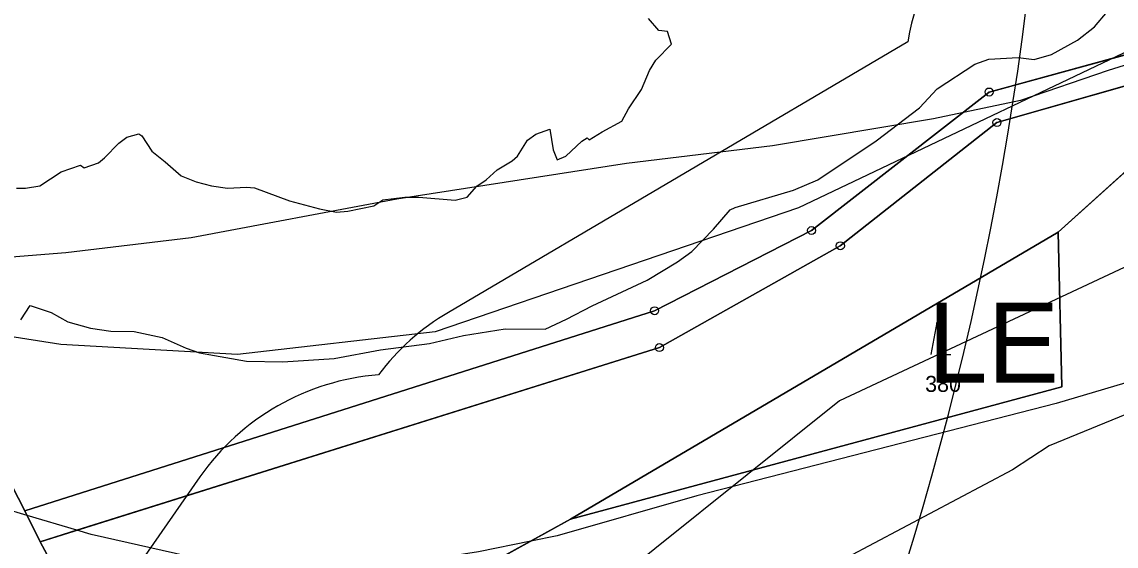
# Model space of a CAD drawing. Extents: x -706130 to -698555, y -971544 to -967260.
# Drawn here: x -704090.1 to -703953.7, y -970063.6 to -969998.2 of the extents above; entities that cross this region are included whole.
import ezdxf

# ---------------------------------------------------------------- set-up
doc = ezdxf.new("R2010")
doc.units = 0
for name, color, linetype in [('BPEJ hranice S', 7, 'Continuous'), ('BPEJ I-II trida ochrany S', 7, 'Continuous'), ('Docházková izochrona - BUS S', 7, 'Continuous'), ('Docházková izochrona - VLAK N', 7, 'Continuous'), ('KN_Hranice_parcel', 7, 'Continuous'), ('KN_Parcelni cisla', 7, 'Continuous'), ('KN_Polygon parcely', 7, 'Continuous'), ('KN_POZEMKY_10_LESNI POZEMEK', 7, 'Continuous'), ('KN_POZEMKY_14_OSTATNI PLOCHA', 7, 'Continuous'), ('KN_POZEMKY_7_TTP', 7, 'Continuous'), ('KN_VYUZITI_17_ostatni plocha_ostatni komunikace', 7, 'Continuous'), ('KN_Značky bodu BP', 7, 'Continuous'), ('KN_Značky kultur', 7, 'Continuous'), ('Koridor pro revitalizaci a rozvolneni toku N', 7, 'Continuous'), ('Koridor pro revitalizaci a rozvolneni toku N ŠRAFY', 7, 'Continuous'), ('OP lesa 30 m', 7, 'Continuous'), ('Plochy lesní všeobecné S', 7, 'Continuous'), ('Plochy smíšené nezastavěného území všeobecné S', 7, 'Continuous'), ('Plochy verejnych prostranstvi - komunikace ostatni S', 7, 'Continuous'), ('Plochy zemědělské všeobecné CELEK S', 7, 'Continuous'), ('Regulační bloky v krajině S', 7, 'Continuous'), ('Regulační bloky zastavěné S', 7, 'Continuous'), ('Regulační kódy v krajině S', 7, 'Continuous'), ('Trasy turistické N', 7, 'Continuous'), ('VPO pro zvysovani retencnich schopnosti uzemi_obrys N', 7, 'Continuous'), ('VPO pro zvysovani retencnich schopnosti uzemi_plocha N', 7, 'Continuous'), ('VÝŠKOPIS_vrstevnice hlavní', 7, 'Continuous'), ('Záplavové území stanovene S', 7, 'Continuous'), ('Záplavového území_aktivní zóna S', 7, 'Continuous')]:
    doc.layers.add(name, color=color, linetype=linetype)

msp = doc.modelspace()

# ---------------------------------------------------------------- linework, layer by layer
at = {"layer": 'BPEJ hranice S'}
msp.add_lwpolyline([(-703898.79, -969997.59), (-703912.12, -970000), (-703948.64, -970006.61), (-703944.74, -970009.83), (-703870.49, -970001.64), (-703840.75, -970004.66), (-703835.22, -970004.2), (-703840.22, -970006.05), (-703856.9, -970011.71), (-703870.22, -970015.12), (-703886.94, -970020.7), (-703928.76, -970036.19), (-703961.15, -970045.8), (-704005.95, -970057.34), (-704023.37, -970062.32), (-704026.66, -970062.99), (-704033.18, -970064.33), (-704044.95, -970066.18), (-704065.08, -970065.88), (-704081.49, -970062.16), (-704083.26, -970061.63), (-704089.47, -970059.78), (-704095.6, -970057.95)], dxfattribs=at)
at = {"layer": 'BPEJ I-II trida ochrany S'}
for p, q in [((-703969.51, -970006.92), (-703941.53, -969999.26)), ((-703950.04, -970005.46), (-703968.54, -970010.73)), ((-703991.66, -970024.21), (-703969.51, -970006.92)), ((-703968.54, -970010.73), (-703988.07, -970026.12)), ((-704021.7, -970060.27), (-703960.89, -970024.4)), ((-704011.23, -970034.23), (-703991.66, -970024.21)), ((-703960.89, -970024.4), (-703960.43, -970043.74)), ((-703988.07, -970026.12), (-704010.63, -970038.83)), ((-704089.75, -970059.21), (-704011.23, -970034.23)), ((-704010.63, -970038.83), (-704083.26, -970061.63)), ((-703960.43, -970043.74), (-704021.7, -970060.27)), ((-704097.62, -970043.99), (-704089.75, -970059.21)), ((-704083.26, -970061.63), (-704087.85, -970063.07)), ((-704087.85, -970063.07), (-704064.44, -970106.69))]:
    msp.add_line(p, q, dxfattribs=at)
at = {"layer": 'Docházková izochrona - BUS S'}
msp.add_arc((-704361.83, -969946.93), 400, 155.5182, 17.3395, dxfattribs=at)
at = {"layer": 'Docházková izochrona - VLAK N'}
msp.add_circle((-704165.45, -969778.77), 800, dxfattribs=at)
at = {"layer": 'KN_Hranice_parcel'}
for p, q in [((-703944.74, -970009.83), (-703960.89, -970024.4)), ((-704021.7, -970060.27), (-703960.89, -970024.4)), ((-704089.75, -970059.21), (-704087.85, -970063.07)), ((-704021.7, -970060.27), (-704043.31, -970072.14)), ((-704087.85, -970063.07), (-704064.44, -970106.69))]:
    msp.add_line(p, q, dxfattribs=at)
for points in [[(-704089.75, -970059.21), (-704011.23, -970034.23), (-703991.66, -970024.21), (-703969.51, -970006.92), (-703941.53, -969999.26), (-703897.87, -969993.56), (-703867.34, -969985.89), (-703811.57, -969981.85), (-703787.2, -969990.39), (-703717.39, -969989.48), (-703691.36, -969994.41), (-703670.98, -969991.62), (-703632.13, -969975.96), (-703585.29, -969956.45), (-703444.12, -969940.96), (-703404.38, -969953.94), (-703344.87, -969968.42)], [(-704127.02, -969996.22), (-704097.62, -970043.99), (-704089.75, -970059.21)], [(-703950.04, -970005.46), (-703968.54, -970010.73), (-703988.07, -970026.12), (-704010.63, -970038.83), (-704087.85, -970063.07)], [(-703960.89, -970024.4), (-703960.43, -970043.74), (-704021.7, -970060.27)]]:
    msp.add_lwpolyline(points, dxfattribs=at)
at = {"layer": 'KN_Polygon parcely'}
for points in [[(-704127.02, -969996.22), (-704097.62, -970043.99), (-704089.75, -970059.21), (-704011.23, -970034.23), (-703991.66, -970024.21), (-703969.51, -970006.92), (-703941.53, -969999.26), (-703897.87, -969993.56)], [(-703897.87, -969993.56), (-703941.53, -969999.26), (-703969.51, -970006.92), (-703991.66, -970024.21), (-704011.23, -970034.23), (-704089.75, -970059.21), (-704087.85, -970063.07), (-704010.63, -970038.83), (-703988.07, -970026.12), (-703968.54, -970010.73), (-703950.04, -970005.46), (-703898.23, -969996.24)], [(-703767.1, -970317.6), (-703778.3, -970315.6), (-703800.34, -970310.36), (-703832.7, -970301.24), (-703833.56, -970299.93), (-703835.24, -970297.19), (-703841.1, -970287.62), (-703842.85, -970284.68), (-703846.02, -970280.19), (-703897.1, -970221.34), (-703897.74, -970209.3), (-703903.88, -970183.76), (-703945.94, -970163.28), (-703988.89, -970158.47), (-703997.02, -970157.56), (-704000.19, -970155.45), (-704027.01, -970139.66), (-704036.53, -970133.7), (-704041.62, -970130.52), (-704064.44, -970106.69), (-704087.85, -970063.07), (-704089.75, -970059.21), (-704097.62, -970043.99)]]:
    msp.add_lwpolyline(points, dxfattribs=at)
for points in [[(-703803.95, -970004.28), (-703818.85, -970002.85), (-703840.75, -970004.66), (-703870.49, -970001.64), (-703944.74, -970009.83), (-703960.89, -970024.4), (-703960.43, -970043.74), (-704021.7, -970060.27), (-704043.31, -970072.14), (-704050.07, -970091.03), (-704046.68, -970104.99), (-704031.27, -970122.88), (-704002.53, -970131.79), (-703936.29, -970102.31), (-703893.41, -970099.95), (-703808.4, -970086.14), (-703777, -970083.13), (-703780.36, -970026.97)], [(-704087.85, -970063.07), (-704064.44, -970106.69), (-704055.84, -970105.87), (-704056.22, -970090.66), (-704043.31, -970072.14), (-704021.7, -970060.27), (-703960.89, -970024.4), (-703944.74, -970009.83), (-703950.04, -970005.46), (-703968.54, -970010.73), (-703988.07, -970026.12), (-704010.63, -970038.83)], [(-703960.89, -970024.4), (-704021.7, -970060.27), (-703960.43, -970043.74)]]:
    msp.add_lwpolyline(points, close=True, dxfattribs=at)
at = {"layer": 'KN_POZEMKY_10_LESNI POZEMEK'}
for p, q in [((-704021.7, -970060.27), (-703960.89, -970024.4)), ((-703960.89, -970024.4), (-703960.43, -970043.74)), ((-703960.43, -970043.74), (-704021.7, -970060.27))]:
    msp.add_line(p, q, dxfattribs=at)
at = {"layer": 'KN_POZEMKY_14_OSTATNI PLOCHA'}
for p, q in [((-703969.51, -970006.92), (-703941.53, -969999.26)), ((-703950.04, -970005.46), (-703968.54, -970010.73)), ((-703991.66, -970024.21), (-703969.51, -970006.92)), ((-703968.54, -970010.73), (-703988.07, -970026.12)), ((-704011.23, -970034.23), (-703991.66, -970024.21)), ((-703988.07, -970026.12), (-704010.63, -970038.83)), ((-704089.75, -970059.21), (-704011.23, -970034.23)), ((-704010.63, -970038.83), (-704087.85, -970063.07)), ((-704097.62, -970043.99), (-704089.75, -970059.21)), ((-704089.75, -970059.21), (-704087.85, -970063.07)), ((-704087.85, -970063.07), (-704089.75, -970059.21)), ((-704087.85, -970063.07), (-704064.44, -970106.69))]:
    msp.add_line(p, q, dxfattribs=at)
at = {"layer": 'KN_POZEMKY_7_TTP'}
for p, q in [((-703941.53, -969999.26), (-703969.51, -970006.92)), ((-703968.54, -970010.73), (-703950.04, -970005.46)), ((-703969.51, -970006.92), (-703991.66, -970024.21)), ((-703944.74, -970009.83), (-703960.89, -970024.4)), ((-703960.89, -970024.4), (-703944.74, -970009.83)), ((-703988.07, -970026.12), (-703968.54, -970010.73)), ((-703960.89, -970024.4), (-704021.7, -970060.27)), ((-703991.66, -970024.21), (-704011.23, -970034.23)), ((-703960.43, -970043.74), (-703960.89, -970024.4)), ((-704010.63, -970038.83), (-703988.07, -970026.12)), ((-704011.23, -970034.23), (-704089.75, -970059.21)), ((-704087.85, -970063.07), (-704010.63, -970038.83)), ((-704021.7, -970060.27), (-703960.43, -970043.74)), ((-704089.75, -970059.21), (-704097.62, -970043.99)), ((-704021.7, -970060.27), (-704043.31, -970072.14)), ((-704043.31, -970072.14), (-704021.7, -970060.27)), ((-704064.44, -970106.69), (-704087.85, -970063.07))]:
    msp.add_line(p, q, dxfattribs=at)
at = {"layer": 'KN_VYUZITI_17_ostatni plocha_ostatni komunikace'}
for p, q in [((-703969.51, -970006.92), (-703941.53, -969999.26)), ((-703950.04, -970005.46), (-703968.54, -970010.73)), ((-703991.66, -970024.21), (-703969.51, -970006.92)), ((-703968.54, -970010.73), (-703988.07, -970026.12)), ((-704011.23, -970034.23), (-703991.66, -970024.21)), ((-703988.07, -970026.12), (-704010.63, -970038.83)), ((-704089.75, -970059.21), (-704011.23, -970034.23)), ((-704010.63, -970038.83), (-704087.85, -970063.07)), ((-704097.62, -970043.99), (-704089.75, -970059.21)), ((-704089.75, -970059.21), (-704087.85, -970063.07)), ((-704087.85, -970063.07), (-704089.75, -970059.21)), ((-704087.85, -970063.07), (-704064.44, -970106.69))]:
    msp.add_line(p, q, dxfattribs=at)
at = {"layer": 'KN_Značky bodu BP'}
for centre, radius in [((-703969.51, -970006.92), 0.5), ((-703969.51, -970006.92), 0.0303), ((-703968.54, -970010.73), 0.5), ((-703968.54, -970010.73), 0.0303), ((-703991.66, -970024.21), 0.5), ((-703991.66, -970024.21), 0.0303), ((-703988.07, -970026.12), 0.5), ((-703988.07, -970026.12), 0.0303), ((-704011.23, -970034.23), 0.5), ((-704011.23, -970034.23), 0.0303), ((-704010.63, -970038.83), 0.5), ((-704010.63, -970038.83), 0.0303)]:
    msp.add_circle(centre, radius, dxfattribs=at)
at = {"layer": 'KN_Značky kultur'}
for p, q in [((-703976.02, -970035.68), (-703976.77, -970039.68)), ((-703975.27, -970039.68), (-703976.02, -970035.68)), ((-703975.27, -970039.68), (-703974.27, -970039.68))]:
    msp.add_line(p, q, dxfattribs=at)
at = {"layer": 'Koridor pro revitalizaci a rozvolneni toku N'}
for points in [[(-703965.59, -970007.93), (-703965.58, -970007.93), (-703954.64, -970004.18), (-703945.57, -970001.36), (-703935.26, -969999.18), (-703929.94, -969998.4)], [(-704104.38, -970026.99), (-704098.76, -970028.07), (-704084.64, -970026.96), (-704069.02, -970025.1), (-704043.37, -970020.27), (-704014.75, -970015.81), (-703996.53, -970013.58), (-703976.46, -970010.24), (-703965.59, -970007.93)]]:
    msp.add_lwpolyline(points, dxfattribs=at)
at = {"layer": 'Koridor pro revitalizaci a rozvolneni toku N ŠRAFY'}
for points in [[(-703965.59, -970007.93), (-703965.58, -970007.93), (-703954.64, -970004.18), (-703945.57, -970001.36), (-703935.26, -969999.18), (-703929.94, -969998.4)], [(-704104.38, -970026.99), (-704098.76, -970028.07), (-704084.64, -970026.96), (-704069.02, -970025.1), (-704043.37, -970020.27), (-704014.75, -970015.81), (-703996.53, -970013.58), (-703976.46, -970010.24), (-703965.59, -970007.93)]]:
    msp.add_lwpolyline(points, dxfattribs=at)
at = {"layer": 'OP lesa 30 m'}
for p, q in [((-703979.65, -970000.64), (-704036.94, -970034.43)), ((-704067.92, -970054.98), (-704080.83, -970073.5))]:
    msp.add_line(p, q, dxfattribs=at)
for centre, start, end in [((-703950.04, -970005.46), 100.0906, 170.7454), ((-704021.7, -970060.27), 120.5351, 143.0421), ((-704043.31, -970072.14), 94.5164, 145.1203)]:
    msp.add_arc(centre, 30, start, end, dxfattribs=at)
at = {"layer": 'Plochy lesní všeobecné S'}
for p, q in [((-703960.89, -970024.4), (-704021.7, -970060.27)), ((-703960.43, -970043.74), (-703960.89, -970024.4)), ((-704021.7, -970060.27), (-703960.43, -970043.74))]:
    msp.add_line(p, q, dxfattribs=at)
at = {"layer": 'Plochy smíšené nezastavěného území všeobecné S'}
for p, q in [((-703960.89, -970024.4), (-703944.74, -970009.83)), ((-704021.7, -970060.27), (-703960.89, -970024.4)), ((-704043.31, -970072.14), (-704021.7, -970060.27))]:
    msp.add_line(p, q, dxfattribs=at)
msp.add_lwpolyline([(-704097.62, -970043.99), (-704089.75, -970059.21), (-704087.85, -970063.07), (-704064.44, -970106.69), (-704041.62, -970130.52), (-704036.53, -970133.7), (-704027.01, -970139.66), (-704000.19, -970155.45)], dxfattribs=at)
at = {"layer": 'Plochy verejnych prostranstvi - komunikace ostatni S'}
msp.add_lwpolyline([(-704000.19, -970155.45), (-704027.01, -970139.66), (-704036.53, -970133.7), (-704041.62, -970130.52), (-704064.44, -970106.69), (-704087.85, -970063.07), (-704089.75, -970059.21), (-704097.62, -970043.99)], dxfattribs=at)
at = {"layer": 'Plochy zemědělské všeobecné CELEK S'}
for p, q in [((-703944.74, -970009.83), (-703960.89, -970024.4)), ((-703960.89, -970024.4), (-703960.43, -970043.74)), ((-703960.43, -970043.74), (-704021.7, -970060.27)), ((-704021.7, -970060.27), (-704043.31, -970072.14))]:
    msp.add_line(p, q, dxfattribs=at)
at = {"layer": 'Regulační bloky v krajině S'}
for p, q in [((-703944.74, -970009.83), (-703960.89, -970024.4)), ((-703960.89, -970024.4), (-703944.74, -970009.83)), ((-703960.89, -970024.4), (-704021.7, -970060.27)), ((-704021.7, -970060.27), (-703960.89, -970024.4)), ((-703960.43, -970043.74), (-703960.89, -970024.4)), ((-703960.89, -970024.4), (-703960.43, -970043.74)), ((-704021.7, -970060.27), (-703960.43, -970043.74)), ((-703960.43, -970043.74), (-704021.7, -970060.27)), ((-704021.7, -970060.27), (-704043.31, -970072.14)), ((-704043.31, -970072.14), (-704021.7, -970060.27))]:
    msp.add_line(p, q, dxfattribs=at)
msp.add_lwpolyline([(-704097.62, -970043.99), (-704089.75, -970059.21), (-704087.85, -970063.07), (-704064.44, -970106.69), (-704041.62, -970130.52), (-704036.53, -970133.7), (-704027.01, -970139.66), (-704000.19, -970155.45)], dxfattribs=at)
at = {"layer": 'Regulační bloky zastavěné S'}
msp.add_lwpolyline([(-704000.19, -970155.45), (-704027.01, -970139.66), (-704036.53, -970133.7), (-704041.62, -970130.52), (-704064.44, -970106.69), (-704087.85, -970063.07), (-704089.75, -970059.21), (-704097.62, -970043.99)], dxfattribs=at)
at = {"layer": 'Trasy turistické N'}
msp.add_lwpolyline([(-704097.62, -970043.99), (-704089.75, -970059.21), (-704087.85, -970063.07), (-704064.44, -970106.69), (-704041.62, -970130.52), (-704027.01, -970139.66), (-704000.19, -970155.45), (-703997.02, -970157.56), (-703988.89, -970158.47), (-703945.94, -970163.28), (-703903.88, -970183.76), (-703897.74, -970209.3), (-703897.1, -970221.34), (-703846.02, -970280.19), (-703842.85, -970284.68), (-703832.7, -970301.24), (-703800.34, -970310.36), (-703778.3, -970315.6), (-703744, -970321.72)], dxfattribs=at)
at = {"layer": 'VPO pro zvysovani retencnich schopnosti uzemi_obrys N'}
for points in [[(-703965.59, -970007.93), (-703965.58, -970007.93), (-703954.64, -970004.18), (-703945.57, -970001.36), (-703935.26, -969999.18), (-703929.94, -969998.4)], [(-704104.38, -970026.99), (-704098.76, -970028.07), (-704084.64, -970026.96), (-704069.02, -970025.1), (-704043.37, -970020.27), (-704014.75, -970015.81), (-703996.53, -970013.58), (-703976.46, -970010.24), (-703965.59, -970007.93)]]:
    msp.add_lwpolyline(points, dxfattribs=at)
at = {"layer": 'VPO pro zvysovani retencnich schopnosti uzemi_plocha N'}
for points in [[(-703965.59, -970007.93), (-703965.58, -970007.93), (-703954.64, -970004.18), (-703945.57, -970001.36), (-703935.26, -969999.18), (-703929.94, -969998.4)], [(-704104.38, -970026.99), (-704098.76, -970028.07), (-704084.64, -970026.96), (-704069.02, -970025.1), (-704043.37, -970020.27), (-704014.75, -970015.81), (-703996.53, -970013.58), (-703976.46, -970010.24), (-703965.59, -970007.93)]]:
    msp.add_lwpolyline(points, dxfattribs=at)
at = {"layer": 'VÝŠKOPIS_vrstevnice hlavní'}
for points in [[(-703942.46, -969997.17), (-703993.29, -970021.36), (-704038.58, -970036.86), (-704063.24, -970039.68), (-704085.27, -970038.44), (-704114.7, -970033.83)], [(-703940.8, -970023.27), (-703988.19, -970045.48), (-704022.7, -970073.19), (-704030.53, -970079.88), (-704039.78, -970091.03), (-704042.39, -970097.91), (-704042.87, -970107.17)], [(-703866.73, -970042.11), (-703904.4, -970036.4), (-703913.53, -970036.11), (-703921.52, -970036.68), (-703933.5, -970039.39), (-703962.04, -970051.09), (-703966.6, -970054.09), (-703987.29, -970065.08), (-703995.85, -970070.93), (-704002.84, -970077.35), (-704009.83, -970086.48), (-704012.97, -970093.32), (-704014.11, -970101.31), (-704013.26, -970107.16), (-704010.55, -970113.16), (-704005.12, -970120), (-703998.7, -970125.71), (-703918.95, -970164.52), (-703906.11, -970172.79)]]:
    msp.add_lwpolyline(points, dxfattribs=at)
at = {"layer": 'Záplavové území stanovene S'}
msp.add_lwpolyline([(-704090.25, -970035.38), (-704089.09, -970033.59), (-704086.46, -970034.46), (-704084.38, -970035.63), (-704081.58, -970036.42), (-704079.02, -970036.77), (-704076.12, -970036.8), (-704072.62, -970037.56), (-704069.65, -970038.92), (-704067.98, -970039.48), (-704062.12, -970040.54), (-704057.6, -970040.6), (-704051.18, -970040.18), (-704045.39, -970039.11), (-704039.3, -970038.3), (-704035.06, -970037.31), (-704029.88, -970036.5), (-704024.88, -970036.52), (-704022.2, -970035.3), (-704019.02, -970033.62), (-704012.15, -970030.4), (-704008.39, -970028.11), (-704006.58, -970026.83), (-704003.88, -970024.06), (-704001.82, -970021.62), (-704001.17, -970021.33), (-703993.89, -970019.17), (-703990.88, -970017.87), (-703983.62, -970013), (-703978.18, -970008.88), (-703975.98, -970006.52), (-703971.31, -970003.45), (-703969.56, -970002.81), (-703965.88, -970002.61), (-703963.88, -970002.86), (-703961.74, -970002.24), (-703958.51, -970000.44), (-703956.38, -969998.8), (-703954.74, -969996.88)], dxfattribs=at)
at = {"layer": 'Záplavového území_aktivní zóna S'}
msp.add_lwpolyline([(-704090.81, -970018.94), (-704089.69, -970018.94), (-704087.88, -970018.62), (-704085.25, -970016.88), (-704082.81, -970016.06), (-704082.38, -970016.38), (-704080.56, -970015.75), (-704079.81, -970015.12), (-704078.06, -970013.31), (-704077.06, -970012.56), (-704075.56, -970012.12), (-704075.19, -970012.38), (-704073.94, -970014.31), (-704072.25, -970015.62), (-704070.25, -970017.38), (-704068.38, -970018.12), (-704066.5, -970018.62), (-704064.5, -970018.94), (-704062.12, -970018.81), (-704061.12, -970018.88), (-704056.75, -970020.5), (-704053, -970021.5), (-704050.88, -970021.94), (-704049.5, -970021.81), (-704046.25, -970021.12), (-704045.12, -970020.38), (-704042.38, -970020.06), (-704040.62, -970020.06), (-704036.12, -970020.44), (-704034.62, -970020.06), (-704033.38, -970018.69), (-704032.25, -970017.88), (-704030.88, -970016.62), (-704029, -970015.5), (-704028.31, -970014.94), (-704027.06, -970012.94), (-704026.06, -970012.19), (-704024.31, -970011.56), (-704023.88, -970014.12), (-704023.38, -970015.38), (-704022.31, -970014.94), (-704020.31, -970013.06), (-704019.62, -970012.62), (-704019.38, -970012.88), (-704017.75, -970011.88), (-704015.31, -970010.56), (-704014.5, -970009), (-704012.88, -970006.62), (-704011.88, -970004.25), (-704011.06, -970002.94), (-704009.12, -970000.94), (-704009.62, -969999.38), (-704010.69, -969999.25), (-704012, -969997.75)], dxfattribs=at)

# ---------------------------------------------------------------- texts
at = {"layer": 'KN_Parcelni cisla'}
msp.add_text('380', height=2, dxfattribs=at).set_placement((-703977.49, -970044.36))
at = {"layer": 'Regulační kódy v krajině S'}
msp.add_text('LE', height=10, dxfattribs=at).set_placement((-703977.16, -970043.21))

doc.saveas('drawing.dxf')
